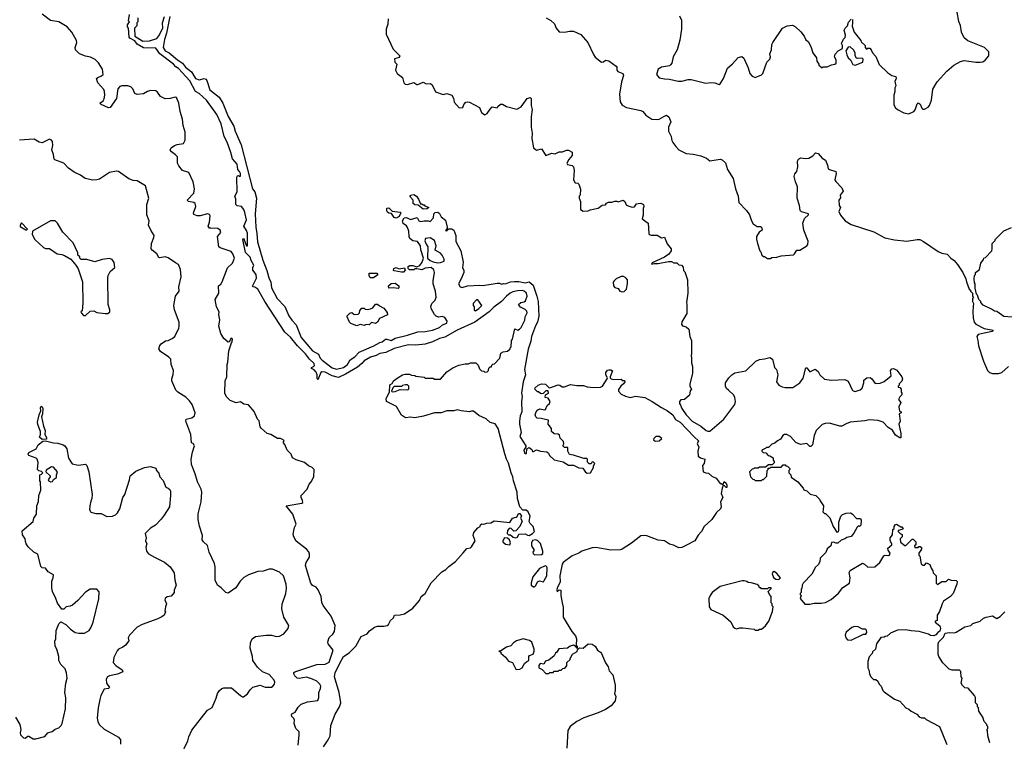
# Model space of a CAD drawing. Extents: x 2087054 to 2277909, y 548907 to 753496.
# Tile 401 of 444: x 2225156 to 2234699, y 687042 to 694036. Entities that reach past the tile are written whole.
import ezdxf

# ---------------------------------------------------------------- set-up
doc = ezdxf.new("R2010")
doc.units = 0

msp = doc.modelspace()

# ---------------------------------------------------------------- linework, layer by layer
at = {"layer": '0CON20XD'}
for points in [[(2226698.1, 693228.1), (2226675, 693281.2), (2226664.1, 693285.9), (2226615, 693271.2), (2226565, 693267.5), (2226520.7, 693290.7), (2226493, 693333), (2226475, 693345.7), (2226425, 693348.1), (2226395, 693340), (2226355, 693318.1), (2226295, 693309.2), (2226270.6, 693320.6), (2226251.9, 693365), (2226234, 693385), (2226205, 693394.4), (2226145, 693395.5), (2226125, 693386.7), (2226107.9, 693365), (2226095, 693272.5), (2226033.3, 693185), (2226015, 693180), (2225944.4, 693214.4), (2225932.5, 693225), (2225965, 693249.2), (2225975, 693270), (2225981.1, 693305), (2225979.1, 693339.1), (2225970, 693360), (2225914.2, 693425), (2225901.2, 693465), (2225913.1, 693476.9), (2225949.7, 693490.3), (2225963.8, 693505), (2225959.2, 693555), (2225918.9, 693618.9), (2225888.9, 693648.9), (2225842.2, 693672.2), (2225793.4, 693683.4), (2225736, 693706), (2225696.9, 693745), (2225694.4, 693765.6), (2225710, 693815), (2225706.2, 693835), (2225660.6, 693915), (2225617.4, 693967.4), (2225535, 694014.4), (2225455, 694028.8), (2225375, 694088)], [(2229455, 688867.5), (2229491.1, 688908.9), (2229525, 688918), (2229535, 688926.7), (2229570, 688985), (2229552.5, 689035), (2229556.7, 689065), (2229595, 689110), (2229620, 689125), (2229621.7, 689138.3), (2229635, 689150), (2229655, 689147.5), (2229685, 689157.5), (2229721.7, 689158.3), (2229755, 689177.5), (2229905, 689162.5), (2229932.5, 689205), (2229967, 689213), (2229978.3, 689221.7), (2229991.7, 689248.3), (2230005, 689250), (2230020, 689225), (2230010, 689205), (2230027.5, 689175), (2230002.5, 689125), (2229965, 689082.5), (2229945, 689080), (2229920, 689105), (2229903, 689107), (2229882.5, 689085), (2229880, 689055), (2229893, 689043), (2229911.7, 689041.7), (2229940, 689020), (2229965, 689013.3), (2229979.3, 689020.7), (2229995, 689050), (2230055, 689052.5), (2230078.3, 689038.3), (2230095, 689037.5), (2230127.5, 689055), (2230146.1, 689073.9), (2230132.5, 689125), (2230103.6, 689153.6), (2230093.6, 689173.6), (2230104.2, 689225), (2230085, 689266), (2230065, 689282), (2230033, 689283), (2230003, 689313), (2229981.2, 689395), (2229976.2, 689455), (2229941.4, 689565), (2229936.3, 689606.3), (2229918.9, 689645), (2229895, 689738.8), (2229875.6, 689775), (2229858.3, 689828.3), (2229794.7, 690075), (2229765, 690119.2), (2229715, 690132), (2229677.5, 690167.5), (2229605, 690198.8), (2229555, 690240), (2229535, 690242.5), (2229515, 690233.8), (2229433.6, 690243.6), (2229395, 690255.8), (2229365, 690243.3), (2229295.5, 690244.5), (2229240, 690225), (2229175, 690226.2), (2229068.3, 690191.7), (2228985, 690177.5), (2228945, 690182), (2228895, 690178), (2228855, 690201.2), (2228806.4, 690286.4), (2228712.5, 690335), (2228706.7, 690365), (2228713.3, 690376.7), (2228740, 690425), (2228743.6, 690496.4), (2228765, 690510), (2228780, 690535), (2228825, 690567.5), (2228865, 690592.5), (2228890.7, 690599.3), (2228935, 690600), (2228955, 690590), (2228987, 690587), (2228995, 690580), (2229075, 690570), (2229085, 690560), (2229165, 690560), (2229175, 690550), (2229235, 690550), (2229297, 690623), (2229355, 690662.5), (2229413, 690687), (2229475, 690700), (2229505, 690700), (2229525, 690710), (2229578.3, 690708.3), (2229598.3, 690688.3), (2229611.7, 690651.7), (2229631.7, 690631.7), (2229655, 690630), (2229665, 690620), (2229688.3, 690621.7), (2229700, 690635), (2229701.7, 690658.3), (2229715, 690670), (2229728.3, 690671.7), (2229731.7, 690688.3), (2229741.7, 690698.3), (2229758.3, 690701.7), (2229810, 690755), (2229820, 690805), (2229843, 690817), (2229885, 690822.5), (2229910, 690845), (2229910, 690855), (2229920, 690865), (2229922.5, 690925), (2229931.7, 690938.3), (2229955, 691040), (2229985, 691027.5), (2230000, 691035), (2230015, 691052.5), (2230052.5, 691125), (2230055.8, 691155), (2230072.9, 691195), (2230071.7, 691211.7), (2230055, 691227.5), (2230009.5, 691249.5), (2229992, 691275), (2230014.2, 691295), (2230045, 691300.3), (2230059.8, 691310.2), (2230074.4, 691355), (2230066.7, 691385), (2230045.9, 691405.9), (2230025, 691409.5), (2229982.3, 691407.7), (2229935, 691397.2), (2229910.7, 691385), (2229872.7, 691357.3), (2229825.1, 691304.9), (2229751.7, 691248.3), (2229706.2, 691203.8), (2229565.8, 691104.2), (2229395, 691027.3), (2229275, 690958.4), (2229225, 690946.1), (2229157.2, 690912.8), (2229085, 690890.9), (2228995, 690881.6), (2228925, 690884), (2228785, 690847.9), (2228705, 690808.8), (2228645, 690800.2), (2228610.3, 690779.8), (2228555, 690765.8), (2228495, 690730.7), (2228470.7, 690705), (2228431, 690669), (2228315, 690600), (2228245, 690568.6), (2228185, 690585.2), (2228115, 690618.8), (2228085, 690622.3), (2228075.3, 690614.7), (2228045, 690546.7), (2228038.3, 690558.3), (2228039.5, 690595), (2228028.6, 690618.6), (2228011.3, 690641.3), (2227983.8, 690655), (2227983.3, 690665), (2228005, 690674.3), (2228013.6, 690685), (2228009.5, 690705), (2227963.5, 690745), (2227927, 690797), (2227848.9, 690875), (2227779.6, 690959.6), (2227727, 691007), (2227530.7, 691305), (2227465, 691423.2), (2227435, 691441.8), (2227417.5, 691445), (2227413.3, 691453.3), (2227450.5, 691529.5), (2227449.1, 691565), (2227415, 691608.8), (2227414.7, 691635.3), (2227424.3, 691655), (2227400.2, 691700.2), (2227390.8, 691735), (2227345, 691779.2), (2227317.5, 691905), (2227325, 691917.5), (2227354.1, 691844.1), (2227365.4, 691845.4), (2227363.5, 691966.5), (2227355, 691992.9), (2227328, 692035), (2227353.8, 692095), (2227338.1, 692168.1), (2227327, 692197), (2227306.2, 692225), (2227265, 692232.9), (2227250, 692245), (2227250.4, 692295), (2227242.5, 692325), (2227262.8, 692367.2), (2227261.4, 692508.6), (2227267.7, 692522.3), (2227275, 692524), (2227285, 692516.2), (2227295, 692520), (2227296.1, 692545), (2227287.9, 692565), (2227268.6, 692585), (2227263.2, 692635), (2227217.7, 692687.7), (2227200.8, 692749.2), (2227167.4, 692847.4), (2227138.9, 692905), (2227108.3, 693025), (2227065.6, 693115.6), (2226965, 693255.3), (2226895, 693320), (2226860.6, 693340.6), (2226805, 693441.8), (2226766.3, 693486.3), (2226695, 693562.9), (2226668.4, 693578.4), (2226645, 693605.4), (2226514, 693704), (2226475, 693760.8), (2226355, 693762.5), (2226295, 693800), (2226271.2, 693831.2), (2226223.3, 693855), (2226217.5, 693865), (2226210, 693955), (2226200, 693965), (2226200, 693985), (2226220, 694015), (2226210, 694025), (2226220, 694085)], [(2233227, 694037), (2233226.2, 694005), (2233223.6, 693973.6), (2233244.1, 693914.1), (2233310, 693835), (2233311.7, 693821.7), (2233350, 693785), (2233350, 693765), (2233365, 693750), (2233375, 693760), (2233395, 693760), (2233410, 693745), (2233420, 693715), (2233455, 693680), (2233485, 693602.5), (2233571.7, 693521.7), (2233610, 693495), (2233647.5, 693485), (2233652.5, 693465), (2233637.5, 693435), (2233647.5, 693395), (2233637.5, 693375), (2233637.5, 693335), (2233627.5, 693305), (2233627.5, 693215), (2233642.5, 693185), (2233663.6, 693163.6), (2233725, 693132.5), (2233775, 693123.8), (2233821.2, 693145), (2233835, 693163.3), (2233855, 693220), (2233865, 693230), (2233885, 693217.5), (2233898.8, 693178.8), (2233908.3, 693168.3), (2233925, 693170), (2233961.2, 693188.8), (2233974, 693205), (2233994.2, 693255), (2234007.7, 693362.3), (2234047.7, 693432.3), (2234141.7, 693538.3), (2234210, 693595), (2234275, 693628.8), (2234310.5, 693639.5), (2234423.6, 693623.6), (2234465, 693622.5), (2234491.7, 693628.3), (2234515, 693642.5), (2234550, 693685), (2234550, 693725), (2234507.5, 693765), (2234345, 693830), (2234309.3, 693859.3), (2234283.6, 693913.6), (2234275, 693980), (2234257, 694017), (2234243, 694107)], [(2226300, 694055), (2226300, 694015), (2226290, 694005), (2226290, 693975), (2226270, 693955), (2226272.5, 693875), (2226348.3, 693828.3), (2226415, 693831.8), (2226485, 693854.2), (2226505, 693880), (2226542.7, 693955), (2226539.2, 694005), (2226560, 694065)], [(2226611.8, 694065), (2226579.5, 693905), (2226559.1, 693845), (2226547.8, 693765), (2226564.8, 693734.8), (2226605, 693713.1), (2226685, 693645.4), (2226734.3, 693614.3), (2226764.3, 693574.3), (2226820.2, 693530.2), (2226861.1, 693465), (2226895, 693452.3), (2226945, 693464.2), (2226960.5, 693460.5), (2226970.6, 693445), (2226999.6, 693355), (2227087.9, 693285), (2227124.2, 693225), (2227175, 693096.5), (2227231.6, 693005), (2227245.4, 692955), (2227302, 692822), (2227413.5, 692395), (2227436.1, 692366.1), (2227450.6, 692305), (2227437, 692155), (2227443.7, 692023.7), (2227455.5, 691964.5)], [(2228726.7, 694045), (2228723, 693993), (2228706.7, 693945), (2228707.5, 693895), (2228775, 693750), (2228840, 693685), (2228835, 693670), (2228790, 693655), (2228792.5, 693625), (2228810, 693605), (2228797.5, 693545), (2228813.6, 693513.6), (2228867.5, 693475), (2228880, 693425), (2228891.7, 693411.7), (2228915, 693406.7), (2228975, 693426.7), (2229005, 693407.5), (2229015, 693407.5), (2229065, 693430), (2229095, 693412.5), (2229137, 693417), (2229152.5, 693405), (2229186.7, 693336.7), (2229260.7, 693310.7), (2229295, 693320), (2229345, 693302.5), (2229361.2, 693275), (2229366.7, 693235), (2229415, 693180), (2229450, 693185), (2229460, 693215), (2229480, 693235), (2229495, 693240), (2229517, 693237), (2229613, 693183), (2229632.5, 693135), (2229665, 693113.3), (2229686.7, 693125), (2229715, 693170), (2229735, 693190), (2229785, 693180), (2229790, 693195), (2229815, 693217.5), (2229835, 693217.5), (2229875, 693193.3), (2229975, 693167.5), (2230015, 693192.5), (2230075, 693271.2), (2230105, 693280), (2230113, 693273), (2230112.9, 693202.9), (2230123.3, 693165), (2230113.3, 693095), (2230113.8, 692995), (2230123.3, 692935), (2230118.8, 692885), (2230135, 692792.5), (2230165, 692770), (2230215, 692782.5), (2230255, 692720), (2230315, 692742.5), (2230345, 692736.7), (2230385, 692753.3), (2230416.4, 692753.6), (2230455, 692771.2), (2230475, 692770), (2230511.7, 692751.7), (2230511.7, 692718.3), (2230479.3, 692680.7), (2230460, 692645), (2230465, 692632.5), (2230511.7, 692621.7), (2230525, 692610), (2230530, 692575), (2230523, 692483), (2230540, 692455), (2230565, 692450), (2230575, 692440), (2230591.7, 692391.7), (2230587.5, 692335), (2230580, 692325), (2230580, 692305), (2230592.5, 692275), (2230590, 692195), (2230618.3, 692178.3), (2230665, 692182.5), (2230685, 692192.5), (2230761.7, 692208.3), (2230803, 692237), (2230835, 692240), (2230843.6, 692256.4), (2230863.6, 692266.4), (2230895, 692267.5), (2230925, 692277.5), (2230945, 692277.5), (2230955, 692270), (2231005, 692286.7), (2231022.5, 692275), (2231035, 692242.5), (2231058.3, 692228.3), (2231095, 692218.8), (2231115, 692223.3), (2231135, 692250), (2231150, 692255), (2231175.9, 692255.9), (2231202.5, 692245), (2231206.4, 692226.4), (2231197.5, 692205), (2231198, 692142), (2231187.5, 692105), (2231247.5, 692065), (2231252.5, 691965), (2231257.5, 691955), (2231275, 691948), (2231335, 691947.5), (2231375, 691922.5), (2231405, 691927.5), (2231431.7, 691861.7), (2231470, 691815), (2231470, 691795), (2231448.3, 691761.7), (2231407, 691733), (2231285, 691677.5), (2231280, 691665), (2231306.7, 691673.3), (2231345, 691672), (2231445, 691693.3), (2231475, 691692.5), (2231495, 691680), (2231525, 691680), (2231545, 691660), (2231570, 691655), (2231587, 691637), (2231590, 691605), (2231601.7, 691591.7), (2231627.5, 691515), (2231632.5, 691385), (2231617.5, 691295), (2231622.5, 691275), (2231621.7, 691188.3), (2231574.3, 691105.7), (2231568.8, 691085), (2231579.3, 691069.3), (2231615, 691060), (2231640, 691035), (2231650, 690965), (2231666.4, 690926.4), (2231667.5, 690805), (2231662.5, 690775), (2231667.5, 690765), (2231668.3, 690708.3), (2231677.5, 690675), (2231677.5, 690605), (2231650, 690505), (2231650, 690485), (2231667.5, 690455), (2231653, 690437), (2231647.5, 690395), (2231600, 690355), (2231565, 690350), (2231550, 690335), (2231550, 690315), (2231561.7, 690298.3), (2231575, 690266.7), (2231616.2, 690205), (2231673.6, 690145), (2231756.7, 690096.7), (2231808, 690055), (2231825, 690047.1), (2231845, 690047.5), (2231980, 690165), (2232086.7, 690305), (2232093.3, 690335), (2232087.5, 690375), (2232076.4, 690396.4), (2232026.4, 690446.4), (2232005, 690460), (2231997.5, 690485), (2231997.5, 690515), (2232027.5, 690565), (2232057.5, 690595), (2232086.4, 690613.6), (2232195, 690632.5), (2232290, 690725), (2232325, 690742.5), (2232375, 690747.5), (2232425, 690762.5), (2232452.5, 690745), (2232472, 690665), (2232492.5, 690645), (2232502.5, 690595), (2232492.5, 690525), (2232515, 690492.5), (2232545, 690476.7), (2232575, 690470), (2232649.3, 690470.7), (2232717.5, 690515), (2232750.3, 690559.7), (2232775, 690660), (2232785, 690662.5), (2232815, 690622.5), (2232867, 690647), (2232896.4, 690626.4), (2232912.5, 690595), (2232955, 690550), (2233025, 690542.5), (2233155, 690547.5), (2233185, 690532.5), (2233225, 690447.5), (2233235, 690437.5), (2233255, 690432.5), (2233301.7, 690448.3), (2233322.5, 690465), (2233337.5, 690515), (2233338.3, 690541.7), (2233366.4, 690563.6), (2233398.3, 690568.3), (2233416.7, 690555), (2233448.3, 690508.3), (2233495, 690512.5), (2233535, 690527.5), (2233603.3, 690585), (2233596.2, 690635), (2233609.5, 690650.5), (2233625, 690653.8), (2233658.3, 690638.3), (2233706.7, 690575), (2233712.5, 690555), (2233707, 690533), (2233680, 690505), (2233680, 690495), (2233670, 690485), (2233670, 690475), (2233685, 690470), (2233700, 690455), (2233700, 690425), (2233707.5, 690415), (2233705, 690400), (2233685, 690380), (2233672.5, 690355), (2233696.7, 690326.7), (2233677.5, 690285), (2233683, 690243), (2233700, 690235), (2233700, 690225), (2233680, 690215), (2233690, 690145), (2233677.5, 690115), (2233697.5, 690025), (2233696.7, 689983.3), (2233685, 689982.5), (2233645, 690008.8), (2233615, 690057.5), (2233574.2, 690084.2), (2233523.6, 690133.6), (2233475, 690151.2), (2233393.8, 690156.2), (2233348.3, 690148.3)], [(2230258.8, 694055), (2230305, 694026.2), (2230340, 693995), (2230356.7, 693955), (2230385, 693917.5), (2230435, 693914), (2230484.3, 693925.7), (2230525, 693925.6), (2230595, 693893.5), (2230662.9, 693815), (2230717.3, 693697.3), (2230735, 693673.3), (2230795, 693623.8), (2230815, 693626.7), (2230835, 693643.8), (2230865, 693638), (2230936.7, 693585), (2230943.3, 693575), (2230943.3, 693545), (2230952.5, 693535), (2231003, 693513), (2231007.5, 693495), (2230987.3, 693432.7), (2230968.1, 693315), (2230975, 693240), (2230995, 693206.7), (2231037.5, 693185), (2231176, 693156), (2231194.7, 693144.7), (2231225, 693110), (2231283, 693073), (2231335, 693068), (2231355, 693072), (2231398.3, 693098.3), (2231425, 693108.8), (2231448.8, 693095), (2231466.2, 693045), (2231443.3, 692995), (2231443.8, 692955), (2231468.8, 692905), (2231476.2, 692865), (2231486.2, 692845), (2231513.8, 692805), (2231544.4, 692774.4), (2231615, 692738.8), (2231685, 692733.3), (2231757.1, 692717.1), (2231813.2, 692693.2), (2231845, 692668), (2231944.3, 692684.3), (2231965.8, 692675.8), (2231998.3, 692648.3), (2232016.7, 692585), (2232071.2, 692495), (2232094, 692395), (2232118.8, 692325), (2232126.7, 692265), (2232200, 692185), (2232228.8, 692145), (2232248.8, 692085), (2232265, 692056.7), (2232305, 692031.2), (2232335, 692032), (2232346.2, 692025), (2232353.3, 691995), (2232324.3, 691975.7), (2232298.8, 691935), (2232297, 691907), (2232307.5, 691865), (2232330, 691795), (2232340, 691785), (2232350, 691755), (2232365, 691740), (2232375, 691740), (2232405, 691720), (2232431.7, 691721.7), (2232445, 691730), (2232495, 691732.5), (2232535, 691747.5), (2232655, 691757.5), (2232666.7, 691765), (2232689.3, 691800.7), (2232718.3, 691801.7), (2232785, 691842.5), (2232793.6, 691856.4), (2232798.3, 691888.3), (2232756.7, 691995), (2232746.7, 692065), (2232761.9, 692108.1), (2232800, 692145), (2232802.5, 692155), (2232733.1, 692173.1), (2232719.2, 692185), (2232715.6, 692235.6), (2232692, 692305), (2232693.8, 692415), (2232673.8, 692465), (2232663.6, 692516.4), (2232669.3, 692540.7), (2232686.7, 692565), (2232699.3, 692610.7), (2232693.3, 692665), (2232705, 692683.3), (2232725, 692696.7), (2232775, 692688.8), (2232803.6, 692693.6), (2232842.3, 692717.7), (2232870, 692745), (2232895, 692737.5), (2232933.6, 692693.6), (2232967.5, 692675), (2232986.7, 692625), (2232991.7, 692591.7), (2233005, 692582.5), (2233067.5, 692565), (2233070, 692545), (2233057.5, 692485), (2233065, 692467.5), (2233125, 692407.5), (2233136.7, 692375), (2233107.5, 692335), (2233111.7, 692308.3), (2233093.8, 692285), (2233100, 692235), (2233110, 692215), (2233096.1, 692176.1), (2233111.2, 692141.2), (2233157.3, 692087.3), (2233215, 692051.2), (2233435, 691980), (2233541.7, 691921.7), (2233635, 691902.5), (2233755, 691888.8), (2233855, 691906.2), (2233880, 691905), (2233917.3, 691887.3), (2234059.3, 691789.3), (2234093.6, 691773.6), (2234145, 691762.5), (2234180, 691725), (2234213, 691703), (2234245, 691662.5), (2234297.5, 691585), (2234327.5, 691525), (2234332.5, 691495), (2234360, 691425), (2234370, 691415), (2234370, 691405), (2234390, 691385), (2234390, 691355), (2234400, 691345), (2234390, 691335), (2234390, 691305), (2234400, 691285), (2234397.5, 691255), (2234392.5, 691205), (2234397.5, 691145), (2234408, 691105), (2234422, 691085), (2234505, 691041.8), (2234590, 691025), (2234580, 691015), (2234445, 690986), (2234431.2, 690965), (2234443.3, 690925), (2234448.8, 690875), (2234496.2, 690725), (2234536.4, 690636.4), (2234556.4, 690616.4), (2234585, 690606.7), (2234643.6, 690606.4), (2234673.9, 690616.1), (2234740, 690675)], [(2231551.7, 694071.7), (2231570.7, 694030.7), (2231571.4, 693945), (2231552.7, 693837.3), (2231528.6, 693745), (2231488, 693675), (2231475.8, 693614.2), (2231465, 693597.5), (2231455, 693590), (2231375, 693576.2), (2231345, 693556.2), (2231326.7, 693505), (2231353, 693473), (2231405, 693460.8), (2231455, 693459.2), (2231538.3, 693438.3), (2231575, 693438.8), (2231633.9, 693456.1), (2231665, 693456), (2231805, 693422), (2231855, 693426.7), (2231895, 693422.5), (2231935, 693407.5), (2231946.1, 693413.9), (2231978, 693465), (2232015, 693566.7), (2232065, 693606.7), (2232120.5, 693669.5), (2232155, 693680), (2232173.6, 693663.6), (2232217.7, 693567.7), (2232234.1, 693514.1), (2232255, 693487.5), (2232285, 693476.7), (2232345, 693500), (2232357.5, 693515), (2232396.4, 693623.6), (2232426.4, 693653.6), (2232432.5, 693675), (2232426.7, 693705), (2232441.2, 693745), (2232446.2, 693795), (2232456.2, 693815), (2232550, 693955), (2232595, 693976.7), (2232645, 693981.2), (2232675.8, 693965.8), (2232728.3, 693918.3), (2232760, 693875), (2232775, 693840), (2232797.5, 693825), (2232822.5, 693775), (2232843.3, 693713.3), (2232877.5, 693665), (2232882.5, 693635), (2232900, 693605), (2232900, 693595), (2232935, 693570), (2232942.5, 693577.5), (2232981.7, 693578.3), (2233023, 693597), (2233057, 693603), (2233070, 693615), (2233070, 693645), (2233052.5, 693675), (2233058.3, 693701.7), (2233090, 693735), (2233130, 693755), (2233130, 693785), (2233120, 693805), (2233141.7, 693848.3), (2233156.7, 693863.3), (2233160, 693885), (2233147.5, 693935), (2233157.5, 693955), (2233180, 693975), (2233189.3, 694010.7), (2233215, 694040)], [(2233255, 693593.3), (2233327.5, 693625), (2233331.7, 693651.7), (2233321.7, 693661.7), (2233275, 693658.8), (2233265, 693663.3), (2233253.3, 693685), (2233252.5, 693715), (2233237.5, 693745), (2233205, 693772.5), (2233185, 693770), (2233162.5, 693735), (2233173.6, 693693.6), (2233187, 693667), (2233207, 693647), (2233230.7, 693600.7), (2233255, 693593.3)], [(2227854.2, 687005), (2227866.2, 687105), (2227863.6, 687133.6), (2227833.3, 687165), (2227817.5, 687215), (2227820, 687245), (2227813.6, 687263.6), (2227795, 687282.5), (2227791.7, 687298.3), (2227795, 687306.7), (2227827, 687323), (2227855, 687372), (2227885, 687400.8), (2227944.4, 687425.6), (2228045, 687437.5), (2228055.8, 687465), (2228053.9, 687513.9), (2228072.5, 687555), (2228074.3, 687575), (2228065, 687594), (2228034.7, 687624.7), (2227994.2, 687645), (2227935, 687664.7), (2227865, 687651.3), (2227845.2, 687655.2), (2227822, 687675), (2227812, 687695), (2227812.7, 687707.3), (2227823.7, 687716.4), (2228035, 687786.2), (2228115, 687790.5), (2228155, 687808.6), (2228194.2, 687925), (2228145.8, 687985), (2228143.3, 688005), (2228155, 688048.8), (2228189.7, 688080.3), (2228206.7, 688105), (2228213.8, 688165), (2228176.2, 688255), (2228097, 688357), (2228085.7, 688385.7), (2228077.5, 688445), (2228048.3, 688508.3), (2228028, 688535), (2227993.4, 688553.4), (2227977.8, 688575), (2227926.5, 688745), (2227931.5, 688775), (2227964.4, 688825), (2227965.7, 688855), (2227957, 688877), (2227934.3, 688904.3), (2227835, 688980), (2227812.3, 689022.3), (2227806.2, 689045), (2227812, 689085), (2227818.8, 689115), (2227836.4, 689146.4), (2227803.6, 689243.6), (2227740, 689325), (2227891.7, 689348.3), (2227900, 689355), (2227897.5, 689375), (2227882.5, 689405), (2227882.5, 689425), (2227942.5, 689485), (2227962.5, 689535), (2227982.5, 689555), (2228007.5, 689605), (2228010, 689675), (2227990, 689695), (2227955, 689710), (2227915, 689743.3), (2227835, 689770), (2227800.7, 689790.7), (2227787.5, 689825), (2227747.5, 689865), (2227727, 689917), (2227713, 689933), (2227713, 689947), (2227720, 689955), (2227710, 689965), (2227685, 689976.7), (2227655, 689976.7), (2227590, 690015), (2227553.9, 690023.9), (2227496.1, 690076.1), (2227485, 690090), (2227477, 690147), (2227460, 690165), (2227428.3, 690238.3), (2227375, 690302.5), (2227328.3, 690308.3), (2227295, 690332.5), (2227255, 690322.5), (2227195, 690343.3), (2227159.4, 690379.4), (2227144, 690415), (2227147.5, 690535), (2227162.5, 690575), (2227166.7, 690695), (2227173.3, 690715), (2227182, 690825), (2227207.5, 690905), (2227216.7, 690915), (2227217, 690943), (2227205, 690947.5), (2227186.7, 690913.3), (2227175, 690911.2), (2227135, 690944.7), (2227103.8, 690995), (2227085.6, 691065), (2227096.1, 691126.1), (2227086.7, 691175), (2227090, 691205), (2227063.6, 691253.6), (2227050, 691325), (2227086, 691385), (2227083.3, 691455), (2227105, 691472.5), (2227116.7, 691495), (2227169.3, 691630.7), (2227220, 691675), (2227238.8, 691725), (2227222.5, 691765), (2227205, 691787.5), (2227097.5, 691825), (2227085.7, 691835.7), (2227073.3, 691935), (2227105.8, 691974.2), (2227099.2, 691995), (2227075, 692012.2), (2227010, 692015), (2226995, 692016), (2226984.2, 692035), (2226995.5, 692074.5), (2227000.8, 692135), (2226995, 692147.5), (2226975, 692152.9), (2226905, 692133.3), (2226875, 692135.6), (2226845, 692146.7), (2226841.5, 692165), (2226863.5, 692225), (2226855.6, 692255), (2226843.3, 692265), (2226792.5, 692275), (2226780, 692285), (2226843.1, 692355), (2226849.4, 692395), (2226837.8, 692465), (2226795.4, 692555.4), (2226734.6, 692574.6), (2226698.3, 692618.3), (2226686.9, 692645), (2226685, 692706.2), (2226667.4, 692727.4), (2226626, 692755), (2226615.8, 692775), (2226624, 692795), (2226655, 692815.7), (2226683.4, 692826.6), (2226743.3, 692835), (2226760.9, 692869.1), (2226759.6, 692945), (2226741.7, 693011.7), (2226735, 693071.2), (2226712.1, 693145), (2226698.1, 693228.1)], [(2226596, 691726), (2226565, 691738.8), (2226515, 691726.7), (2226505, 691730), (2226483.8, 691765), (2226440.3, 691800.3), (2226431.4, 691815), (2226431.9, 691865), (2226455.8, 691925), (2226458, 691945), (2226425.7, 691995), (2226405.8, 692045), (2226410, 692085), (2226388, 692145), (2226387.5, 692245), (2226406, 692305), (2226374, 692425), (2226295, 692472.9), (2226255, 692476.9), (2226215, 692491.9), (2226115, 692563.3), (2226095, 692568.8), (2226027.5, 692555), (2225928.7, 692491.3), (2225905, 692482.5), (2225865, 692481.4), (2225790, 692495), (2225745, 692527.5), (2225685, 692556.7), (2225627.5, 692595), (2225583.6, 692643.6), (2225496.1, 692676.1), (2225490, 692685), (2225485, 692730), (2225466.2, 692775), (2225476.2, 692815), (2225472.5, 692855), (2225465, 692867.5), (2225445, 692877.5), (2225375, 692843.3), (2225345, 692847.5), (2225295, 692877.5), (2225155, 692866.7)], [(2229065, 692200), (2229018.3, 692238.3), (2228985, 692240), (2228970, 692255), (2228970, 692285), (2228942.5, 692315), (2228940, 692325), (2228946.7, 692335), (2228975, 692340), (2229001.2, 692325), (2229022.5, 692295), (2229041.7, 692251.7), (2229055, 692250), (2229065, 692240), (2229075, 692240), (2229081.7, 692231.7), (2229120, 692215), (2229105, 692202.5), (2229065, 692200)], [(2228805, 692112.5), (2228785, 692120), (2228758.3, 692158.3), (2228735, 692160), (2228720.7, 692170.7), (2228713.9, 692183.9), (2228715, 692207.5), (2228735, 692212.5), (2228765, 692180), (2228845, 692170), (2228850, 692165), (2228833, 692127), (2228805, 692112.5)], [(2225795, 691170), (2225838.3, 691211.7), (2225875, 691212.5), (2225905, 691197.5), (2225985, 691187.5), (2226011.7, 691188.3), (2226030, 691205), (2226030, 691225), (2226012.5, 691275), (2226008.8, 691535), (2226012.7, 691557.3), (2226034.2, 691595.8), (2226077.5, 691635), (2226073, 691683), (2226053, 691713), (2226025, 691722.5), (2225955, 691712.5), (2225885, 691687.5), (2225805, 691710), (2225751.7, 691711.7), (2225740, 691725), (2225738.3, 691738.3), (2225720, 691755), (2225720, 691775), (2225673, 691873), (2225575, 691977.5), (2225523.6, 692063.6), (2225500, 692085), (2225455, 692086.2), (2225280, 691985), (2225277.5, 691955), (2225302.5, 691905), (2225385, 691827.5), (2225407, 691817), (2225445, 691816.7), (2225520, 691765), (2225565, 691760), (2225590.7, 691750.7), (2225650, 691715), (2225700, 691655), (2225721.7, 691621.7), (2225766.2, 691495), (2225767, 691287), (2225760, 691215), (2225750, 691205), (2225755, 691190), (2225775, 691170), (2225795, 691170)], [(2227455.5, 691964.5), (2227461.1, 691881.1), (2227512.5, 691705), (2227552.8, 691605), (2227575.3, 691525), (2227591.2, 691495), (2227595, 691436.2), (2227650.6, 691335), (2227725, 691255.7), (2227764.7, 691165), (2227793.4, 691123.4), (2227835, 691078.9), (2227884.2, 690955), (2227995, 690826), (2228051.1, 690795), (2228068.4, 690755), (2228086, 690735), (2228185, 690661.2), (2228225, 690647.6), (2228293.3, 690663.3), (2228333.9, 690695), (2228360, 690740), (2228405, 690766.5), (2228445.3, 690814.7), (2228589.2, 690875), (2228645, 690907.5), (2228670, 690915), (2228702.2, 690937.8), (2228715, 690940.5), (2228755, 690927.9), (2228795, 690950.5), (2228915, 690976.5), (2229015, 691010.5), (2229085, 691012.2), (2229156.7, 691025), (2229225, 691052.1), (2229255, 691077.1), (2229297.1, 691095), (2229297.5, 691115), (2229275, 691150), (2229255, 691158.8), (2229215, 691154), (2229192.7, 691162.7), (2229175, 691177.5), (2229143.3, 691235), (2229141.2, 691255), (2229150, 691285), (2229182.3, 691317.7), (2229194, 691345), (2229187.5, 691405), (2229162.5, 691475), (2229162, 691505), (2229176.2, 691585), (2229170.7, 691610.7), (2229143, 691633), (2229085, 691627.5), (2229055, 691612.5), (2229005, 691620), (2228985, 691620), (2228975, 691612.5), (2228935, 691612.5), (2228920, 691625), (2228920, 691645), (2228938.3, 691651.7), (2228965, 691652.5), (2229005, 691640), (2229035, 691652.5), (2229057.5, 691685), (2229070, 691725), (2229043.3, 691805), (2229040, 691845), (2229010, 691885), (2228965, 691893.3), (2228937.5, 691915), (2228930, 691935), (2228927.5, 691985), (2228915, 692020), (2228906.4, 692036.4), (2228871.7, 692061.7), (2228866.7, 692085), (2228883.6, 692116.4), (2228905, 692120), (2228945, 692097.5), (2229007, 692117), (2229025, 692087.5), (2229045, 692080), (2229075, 692087.5), (2229115, 692087.5), (2229135, 692080), (2229167.5, 692115), (2229170, 692155), (2229183.8, 692166.2), (2229209.3, 692169.3), (2229226.1, 692156.1), (2229242.5, 692125), (2229281.7, 692091.7), (2229300, 692025), (2229298.3, 692011.7), (2229281.7, 691991.7), (2229295, 691990), (2229315, 692010), (2229345, 692010), (2229363.3, 691995), (2229383.3, 691945), (2229383.8, 691885), (2229430, 691795), (2229455.6, 691685), (2229446.9, 691635), (2229462.2, 691605), (2229462.2, 691585), (2229435.7, 691524.3), (2229407.5, 691475), (2229425, 691447.5), (2229445, 691441.2), (2229495, 691456.7), (2229615, 691463.3), (2229645, 691460), (2229785, 691482.9), (2229805, 691482.5), (2229825, 691472.5), (2229845, 691478), (2229865.5, 691475.5), (2229913.9, 691496.1), (2229951, 691499), (2229995, 691498.8), (2230055, 691486.2), (2230095, 691496.2), (2230132, 691462), (2230169.5, 691355), (2230180, 691305), (2230188.8, 691161.2), (2230175.8, 691104.2), (2230155, 691070), (2230115.7, 690965), (2230109.4, 690920.6), (2230083, 690843), (2230049.7, 690645), (2230057.9, 690595), (2230034.7, 690525), (2230020, 690415), (2230026.2, 690385), (2230020, 690335), (2230023.8, 690235), (2230006.7, 690195), (2230000, 690145), (2230000, 690115), (2230016.7, 690035), (2230002.5, 689995), (2230060, 689905), (2230060, 689895), (2230042.5, 689865), (2230050, 689835), (2230055, 689830), (2230068.3, 689831.7), (2230070, 689875), (2230095, 689890), (2230118.3, 689868.3), (2230125, 689850), (2230135, 689850), (2230165, 689867.5), (2230203.6, 689853.6), (2230265, 689847.5), (2230282.5, 689835), (2230292, 689812), (2230335, 689770), (2230425, 689750), (2230475, 689717.5), (2230525, 689716.7), (2230575, 689692.5), (2230615, 689687.5), (2230640, 689650), (2230655, 689640.8), (2230686.8, 689643.2), (2230717.5, 689695), (2230718.3, 689711.7), (2230730, 689735), (2230718.3, 689748.3), (2230705, 689750), (2230695, 689730), (2230675, 689730), (2230658.3, 689748.3), (2230660, 689775), (2230651.7, 689781.7), (2230625, 689783.3), (2230525, 689816.2), (2230485, 689820), (2230470, 689855), (2230468.3, 689888.3), (2230435, 689890), (2230420, 689905), (2230430, 689925), (2230427, 689947), (2230395, 689980), (2230388.3, 690008.3), (2230375, 690020), (2230335, 690022.5), (2230310, 690045), (2230310, 690075), (2230277.5, 690115), (2230280, 690155), (2230211.7, 690171.7), (2230173, 690173), (2230160, 690185), (2230152.5, 690205), (2230162.5, 690235), (2230177, 690253), (2230197, 690263), (2230245, 690253.3), (2230253, 690257), (2230267.5, 690295), (2230290, 690315), (2230297.5, 690335), (2230278.3, 690368.3), (2230250, 690375), (2230251.7, 690398.3), (2230280, 690415), (2230278.3, 690438.3), (2230255, 690440), (2230228.3, 690411.7), (2230215, 690410), (2230203, 690413), (2230185, 690430), (2230175, 690430), (2230150, 690455), (2230151.7, 690468.3), (2230180, 690495), (2230215, 690507.5), (2230251.7, 690501.7), (2230285, 690470), (2230295, 690467.5), (2230375, 690496.7), (2230390, 690495), (2230415, 690477.5), (2230435, 690477.5), (2230495, 690501.2), (2230555, 690490), (2230619.5, 690489.5), (2230655, 690478), (2230715, 690470.8), (2230785, 690473.8), (2230805.8, 690484.2), (2230850, 690555), (2230852.5, 690565), (2230838, 690595), (2230836.2, 690615), (2230852.3, 690637.7), (2230865, 690643.3), (2230885, 690642.5), (2230901.7, 690631.7), (2230880, 690575), (2230880, 690565), (2230890, 690555), (2230915, 690547.5), (2230985, 690550), (2230995, 690540), (2231018.3, 690538.3), (2231020, 690525), (2231007.5, 690505), (2230982.5, 690485), (2230958.3, 690451.7), (2230960, 690435), (2230985, 690406.7), (2231026.1, 690386.1), (2231073.9, 690373.9), (2231125, 690386), (2231215, 690374), (2231285, 690336.5), (2231375, 690275.6), (2231434, 690245), (2231485, 690205.6), (2231511.1, 690161.1), (2231556.9, 690135), (2231692.2, 689992.2), (2231736.7, 689955), (2231722.5, 689925), (2231737.5, 689895), (2231727.5, 689855), (2231732.5, 689805), (2231755, 689790), (2231797.5, 689775), (2231790, 689735), (2231773.3, 689715), (2231780, 689655), (2231805, 689642.5), (2231831.7, 689641.7), (2231865, 689610), (2231905, 689592.5), (2231945, 689540), (2231955, 689540), (2231965, 689530), (2231978.3, 689541.7), (2231985, 689560), (2232002.5, 689545), (2232010, 689525), (2232008.3, 689501.7), (2232001.7, 689501.7), (2231988.3, 689518.3), (2231975, 689520), (2231963.9, 689496.1), (2231956.2, 689445), (2231970, 689405), (2231946.8, 689363.2), (2231955.6, 689315), (2231947.5, 689295), (2231910.5, 689259.5), (2231865, 689191.1), (2231791.5, 689125), (2231765.6, 689075), (2231731.7, 689038.3), (2231698.1, 688985), (2231625, 688945.7), (2231575, 688920), (2231545, 688915.6), (2231493.8, 688943.8), (2231455, 688952.1), (2231405, 688983.5), (2231345, 688992.5), (2231235, 689034.5), (2231212.8, 689037.2), (2231175, 689032.5), (2231085, 688960.8), (2230995, 688905.3), (2230975, 688898.6), (2230885, 688895.8), (2230739.4, 688920.6), (2230703.9, 688916.1), (2230605, 688886), (2230574.6, 688865.4), (2230511.7, 688838.3), (2230425, 688775.7), (2230413, 688757), (2230390.8, 688645), (2230393.3, 688586.7), (2230364.3, 688525), (2230361.2, 688505), (2230365, 688490), (2230385, 688510), (2230400, 688505), (2230400, 688455), (2230413.3, 688385), (2230423, 688343), (2230423.3, 688245), (2230506.4, 688106.4), (2230543.3, 688065), (2230552.5, 688035), (2230550, 687975), (2230560, 687965), (2230560, 687945), (2230555, 687940), (2230548.3, 687958.3), (2230525, 687972.5), (2230490, 687965), (2230466.4, 687943.6), (2230383, 687937), (2230363, 687907), (2230347.5, 687895), (2230335, 687870), (2230285, 687827.5), (2230251.7, 687818.3), (2230235, 687790), (2230200, 687795), (2230187.5, 687775), (2230187.5, 687755), (2230218.3, 687738.3), (2230255, 687700), (2230285, 687700), (2230295, 687710), (2230325, 687710), (2230335, 687720), (2230375, 687720), (2230385, 687730), (2230405, 687730), (2230421.7, 687748.3), (2230438.3, 687751.7), (2230458.3, 687771.7), (2230460, 687805), (2230490, 687835), (2230490, 687845), (2230512.5, 687885), (2230558.3, 687911.7), (2230561.7, 687928.3), (2230577, 687943), (2230585, 687947.5), (2230617, 687943), (2230665, 687987.5), (2230705, 687983.3), (2230735, 687963.3), (2230756.7, 687925), (2230786.7, 687905), (2230795, 687892.5), (2230832.3, 687802.3), (2230858.8, 687765), (2230870, 687725), (2230903.3, 687685), (2230926.7, 687585), (2230926.7, 687535), (2230920, 687505), (2230932.5, 687475), (2230927.5, 687435), (2230890, 687385), (2230835, 687348.8), (2230761.2, 687318.8), (2230625, 687269.2), (2230556.7, 687235), (2230491.2, 687185), (2230468, 687145), (2230458, 686975)], [(2225225, 692000), (2225230, 692005), (2225172.5, 692067.5), (2225160, 692045), (2225161.7, 692031.7), (2225215, 692000), (2225225, 692000)], [(2234775, 691153.3), (2234695, 691158.8), (2234627.5, 691207.5), (2234605, 691210), (2234575, 691231.2), (2234495, 691270), (2234470, 691295), (2234470, 691305), (2234453, 691323), (2234440, 691365), (2234430, 691375), (2234417.5, 691435), (2234417.5, 691475), (2234410, 691485), (2234407.5, 691525), (2234410, 691555), (2234420, 691565), (2234420, 691585), (2234460, 691615), (2234473, 691677), (2234498.3, 691711.7), (2234500, 691725), (2234518.3, 691731.7), (2234577.5, 691795), (2234582.5, 691815), (2234580, 691865), (2234610, 691895), (2234610, 691905), (2234695, 691990), (2234768.3, 692021.7)], [(2229205, 691677.5), (2229235, 691683.3), (2229270, 691695), (2229270, 691715), (2229250, 691755), (2229233, 691773), (2229183, 691803), (2229192.5, 691845), (2229177.5, 691895), (2229135, 691922.5), (2229090, 691915), (2229083, 691893), (2229095, 691860), (2229112.5, 691835), (2229110, 691725), (2229135, 691702.5), (2229165, 691687.5), (2229205, 691677.5)], [(2226719.1, 686905), (2226786.9, 687045), (2226795.7, 687085), (2226825, 687151.2), (2226975, 687343.3), (2227020.8, 687369.2), (2227060.9, 687459.1), (2227073.8, 687506.2), (2227092.9, 687535), (2227115, 687554.4), (2227135, 687560), (2227209.7, 687559.7), (2227295, 687486.7), (2227315, 687473.3), (2227325, 687473.3), (2227365, 687503.3), (2227388.3, 687541.7), (2227415, 687565.8), (2227485, 687584.4), (2227535, 687566.7), (2227595, 687566), (2227610, 687575), (2227624.2, 687595), (2227627.5, 687615), (2227622.7, 687632.7), (2227575, 687688), (2227510.8, 687715), (2227460.4, 687760.4), (2227415.7, 687825), (2227411.4, 687865), (2227389.2, 687945), (2227392, 687995), (2227410, 688035), (2227441.2, 688058.8), (2227545, 688072), (2227595, 688071.2), (2227645, 688057.5), (2227675, 688060), (2227715, 688082.5), (2227756.7, 688135), (2227763.3, 688165), (2227716.2, 688245), (2227696, 688325), (2227698.8, 688371.2), (2227734.2, 688475), (2227742, 688525), (2227739.2, 688565), (2227713.8, 688645), (2227675, 688681.2), (2227605, 688710), (2227575, 688708.8), (2227515, 688690), (2227465, 688688), (2227375, 688656.2), (2227329.7, 688630.3), (2227291.2, 688595), (2227249.3, 688530.7), (2227175, 688476.7), (2227155, 688483.8), (2227109.1, 688529.1), (2227072.5, 688555), (2227051.2, 688605), (2227051.7, 688731.7), (2227045.6, 688765.6), (2226990.8, 688875), (2226975, 688940), (2226938, 688975), (2226926, 688995), (2226927.5, 689035), (2226897.3, 689127.3), (2226885, 689190), (2226885.8, 689245), (2226913.6, 689363.6), (2226920, 689455), (2226914, 689485), (2226880, 689555), (2226858, 689635), (2226820, 689725), (2226819.2, 689775), (2226829.4, 689845), (2226848.6, 689905), (2226837.7, 689927.7), (2226822.5, 689935), (2226813.8, 690015), (2226766.7, 690145), (2226770, 690165), (2226825, 690176.7), (2226850, 690195), (2226856.1, 690226.1), (2226826.9, 690306.9), (2226802.1, 690342.1), (2226765.7, 690375.7), (2226687, 690427), (2226670.8, 690445), (2226630, 690535), (2226629.2, 690555), (2226644.2, 690595.8), (2226648, 690635), (2226624, 690695), (2226619.4, 690745), (2226600.8, 690765), (2226520.6, 690820.6), (2226504, 690845), (2226513.4, 690876.6), (2226525.7, 690894.3), (2226568.3, 690921.7), (2226595, 690926.7), (2226635, 690946.7), (2226658.8, 690965), (2226698.8, 691045), (2226702, 691065), (2226700, 691105), (2226655.6, 691225), (2226649.4, 691265), (2226666.5, 691355), (2226700, 691405), (2226696.7, 691445), (2226720.6, 691545), (2226713.3, 691615), (2226695, 691663.8), (2226665, 691677.5), (2226596, 691726)], [(2228855, 691587.5), (2228785, 691600), (2228780, 691605), (2228782.5, 691625), (2228805, 691632.5), (2228835, 691622.5), (2228885, 691630), (2228891.7, 691608.3), (2228875, 691590), (2228855, 691587.5)], [(2228585, 691532.5), (2228553.6, 691533.6), (2228542.5, 691555), (2228541.7, 691578.3), (2228618.3, 691578.3), (2228628.3, 691561.7), (2228585, 691532.5)], [(2230995, 691397.5), (2231015, 691402.5), (2231037, 691423), (2231047.5, 691475), (2231047.5, 691515), (2231030, 691535), (2231007, 691547), (2230985, 691546.7), (2230937.5, 691525), (2230917.5, 691505), (2230908.3, 691491.7), (2230910, 691455), (2230925, 691440), (2230955, 691430), (2230973.9, 691403.9), (2230995, 691397.5)], [(2228825, 691430), (2228775, 691437.5), (2228733, 691433), (2228730, 691455), (2228755, 691477.5), (2228795, 691482.5), (2228830, 691455), (2228831.7, 691438.3), (2228825, 691430)], [(2229575, 691213.6), (2229607.5, 691235), (2229635.8, 691265), (2229595, 691320), (2229585, 691320), (2229550, 691285), (2229552.5, 691265), (2229561.7, 691251.7), (2229562, 691225), (2229575, 691213.6)], [(2228425, 691070), (2228365, 691092.5), (2228352.5, 691105), (2228330, 691155), (2228330, 691165), (2228355, 691190), (2228375, 691197.5), (2228398.3, 691178.3), (2228435, 691182.5), (2228450, 691195), (2228451.7, 691218.3), (2228471.7, 691238.3), (2228495, 691240), (2228505, 691230), (2228525, 691227.5), (2228557, 691233), (2228578.3, 691241.7), (2228605, 691280), (2228625, 691280), (2228643, 691263), (2228685, 691240), (2228718.3, 691198.3), (2228720, 691175), (2228641.7, 691138.3), (2228625, 691102.5), (2228605, 691092.5), (2228565, 691100), (2228541.7, 691078.3), (2228515, 691082.5), (2228495, 691072.5), (2228455, 691080), (2228425, 691070)], [(2228765, 690430), (2228795, 690432.5), (2228845, 690452.5), (2228915, 690447.5), (2228927.5, 690455), (2228927.5, 690485), (2228915, 690497.5), (2228895, 690497.5), (2228865, 690490), (2228855, 690480), (2228785, 690480), (2228771.7, 690468.3), (2228760, 690435), (2228765, 690430)], [(2225375, 689966.7), (2225348.3, 689988.3), (2225356.7, 690015), (2225356.2, 690045), (2225331.2, 690111.2), (2225328.8, 690135), (2225344.2, 690205), (2225361.2, 690245), (2225356.7, 690275), (2225365, 690288.8), (2225375, 690282.5), (2225378.6, 690268.6), (2225375.6, 690215), (2225367.5, 690185), (2225386.4, 690096.4), (2225401.4, 690055), (2225400, 690015), (2225416.2, 689985), (2225415, 689970), (2225375, 689966.7)], [(2233348.3, 690148.3), (2233205, 690133.3), (2233165, 690120), (2233123, 690097), (2233105, 690096.7), (2233005, 690126.2), (2232963, 690123), (2232935, 690113.3), (2232874, 690055), (2232857.1, 690005), (2232841.2, 689915), (2232825, 689897.5), (2232815, 689897.5), (2232785, 689926.7), (2232725, 689917.5), (2232678.3, 689938.3), (2232626.1, 689996.1), (2232590, 690015), (2232570, 690015), (2232552.5, 690005), (2232529.3, 689970.7), (2232500, 689955), (2232475, 689930), (2232445, 689920), (2232415, 689890), (2232395, 689890), (2232388.3, 689881.7), (2232350, 689865), (2232350, 689855), (2232361.7, 689841.7), (2232388.3, 689838.3), (2232411.7, 689811.7), (2232425, 689810), (2232458.3, 689788.3), (2232460, 689765), (2232470, 689755), (2232468.3, 689741.7), (2232448.3, 689721.7), (2232415, 689720), (2232385, 689700), (2232325, 689700), (2232315, 689690), (2232275, 689690), (2232268.3, 689681.7), (2232255, 689680), (2232230, 689655), (2232240, 689605), (2232261.7, 689581.7), (2232275, 689580), (2232285, 689570), (2232345, 689570), (2232355, 689580), (2232365, 689580), (2232398.3, 689611.7), (2232400, 689665), (2232410, 689675), (2232411.7, 689688.3), (2232425, 689690), (2232435, 689700), (2232535, 689700), (2232555, 689720), (2232575, 689720), (2232581.7, 689711.7), (2232598.3, 689708.3), (2232620, 689685), (2232620, 689675), (2232610, 689665), (2232610, 689645), (2232630, 689625), (2232631.7, 689601.7), (2232696.4, 689556.4), (2232750, 689495), (2232755, 689480), (2232785, 689470), (2232818.3, 689438.3), (2232872.5, 689425), (2232909.3, 689389.3), (2232913, 689373), (2232947.5, 689325), (2232942.5, 689285), (2232940, 689265), (2232955, 689250), (2232965, 689250), (2233008.3, 689208.3), (2233040, 689125), (2233075, 689070), (2233088.3, 689071.7), (2233096.4, 689083.6), (2233096.7, 689165), (2233113.3, 689225), (2233130.3, 689239.7), (2233165, 689254.2), (2233207.3, 689257.3), (2233225.9, 689245.9), (2233265, 689200), (2233305, 689200), (2233312.5, 689185), (2233310, 689135), (2233297, 689123), (2233285, 689130), (2233271.7, 689118.3), (2233240.7, 689059.3), (2233213.6, 689026.4), (2233173.6, 689016.4), (2233155, 689002.5), (2233118.3, 688991.7), (2233085, 688962.5), (2233068.3, 688961.7), (2233045, 688972.5), (2233025, 688970), (2233017.5, 688935), (2232983.6, 688906.4), (2232969.3, 688870.7), (2232913.9, 688816.1), (2232910, 688785), (2232897.5, 688755), (2232869.3, 688730.7), (2232835, 688662.5), (2232750, 688575), (2232740, 688555), (2232737, 688523), (2232730, 688515), (2232730, 688485), (2232720, 688475), (2232720, 688465), (2232730, 688455), (2232720, 688425), (2232765, 688370), (2232815, 688370), (2232855, 688380), (2232925, 688380), (2232965, 688387.5), (2233020, 688415), (2233093, 688477), (2233135, 688532.5), (2233197.5, 688575), (2233206.2, 688625), (2233197, 688677), (2233205, 688697.5), (2233325, 688767.5), (2233345, 688760), (2233375, 688730), (2233445, 688732.5), (2233493.3, 688775), (2233530.4, 688839.6), (2233545, 688846.9), (2233575, 688842), (2233585, 688846.7), (2233591.2, 688865), (2233572.5, 688895), (2233568.8, 688915), (2233610, 688945), (2233610, 688955), (2233592.5, 688985), (2233592.5, 689015), (2233617, 689043), (2233620, 689095), (2233630, 689105), (2233632.5, 689125), (2233640.7, 689139.3), (2233655, 689146.7), (2233695, 689120), (2233705, 689120), (2233718.3, 689101.7), (2233707, 689093), (2233670, 689085), (2233670, 689075), (2233690, 689055), (2233710, 689045), (2233710, 689025), (2233690, 689005), (2233693, 688973), (2233735, 688940), (2233745, 688940), (2233805, 689000), (2233815, 689000), (2233840, 688975), (2233840, 688945), (2233830, 688935), (2233831.7, 688921.7), (2233865, 688920), (2233871.7, 688928.3), (2233885, 688930), (2233895, 688920), (2233897.5, 688905), (2233870, 688865), (2233870, 688845), (2233880, 688835), (2233893, 688763), (2233905, 688750), (2233925, 688750), (2233945, 688770), (2233977.5, 688755), (2233989.3, 688719.3), (2234007.5, 688695), (2234010, 688675), (2234040, 688645), (2234040, 688575), (2234051.7, 688561.7), (2234095, 688590), (2234135, 688590), (2234158.3, 688611.7), (2234185, 688602.5), (2234231.7, 688601.7), (2234241.7, 688591.7), (2234240, 688565), (2234203.8, 688475), (2234178.8, 688445), (2234111.2, 688398.8), (2234096.2, 688375), (2234069.5, 688300.5), (2234047.5, 688265), (2234047, 688213), (2234030, 688205), (2234030, 688195), (2234075, 688160), (2234080, 688135), (2234075, 688110), (2234053.6, 688096.4), (2234036.4, 688073.6), (2234015, 688062.5), (2233985, 688067.5), (2233965, 688080), (2233875, 688107.5), (2233795, 688112.5), (2233745, 688122.5), (2233665, 688117.5), (2233595, 688090), (2233565, 688060), (2233543, 688057), (2233535, 688050), (2233501.7, 688048.3), (2233460, 687985), (2233450, 687935), (2233421.7, 687908.3), (2233418.3, 687891.7), (2233388.3, 687861.7), (2233377.5, 687815), (2233377.5, 687755), (2233387.5, 687735), (2233392.5, 687695), (2233407, 687667), (2233431.7, 687641.7), (2233455, 687640), (2233473, 687623), (2233487.5, 687595), (2233506.1, 687576.1), (2233522.5, 687535), (2233535, 687522.5), (2233635, 687450), (2233685, 687430), (2233745, 687367.5), (2233773, 687353), (2233795, 687332.5), (2233850, 687305), (2233875, 687280), (2233895, 687270), (2233925, 687270), (2233943, 687253), (2234070, 687185), (2234141.7, 687011.7)], [(2231315, 689950), (2231355, 689952.5), (2231380, 689975), (2231355, 689997.5), (2231323, 689997), (2231302.5, 689975), (2231300, 689965), (2231315, 689950)], [(2225213, 688977), (2225207.5, 689005), (2225183, 689043), (2225178.3, 689081.7), (2225285, 689172.5), (2225294.1, 689205.9), (2225317.3, 689242.7), (2225321.4, 689325), (2225338, 689365), (2225342.5, 689425), (2225361.2, 689475), (2225357.5, 689555), (2225350, 689565), (2225350, 689625), (2225368.3, 689631.7), (2225380, 689645), (2225367, 689657), (2225341.7, 689661.7), (2225330, 689675), (2225336.2, 689745), (2225325, 689777.5), (2225315, 689786.7), (2225245, 689813.3), (2225237.5, 689825), (2225245, 689840), (2225315, 689877.5), (2225333.6, 689916.4), (2225379.3, 689950.7), (2225405, 689953.8), (2225485, 689933.8), (2225525, 689931.2), (2225577.5, 689915), (2225593.9, 689903.9), (2225613.3, 689875), (2225628.8, 689785), (2225665, 689732.5), (2225725, 689716.7), (2225795, 689727.5), (2225806.1, 689716.1), (2225826.2, 689655), (2225858.8, 689435), (2225856.2, 689395), (2225845, 689370), (2225836.7, 689325), (2225833.3, 689285), (2225837.5, 689275), (2225845, 689262.5), (2225895, 689250), (2225945, 689250), (2226001.7, 689221.7), (2226055, 689222.5), (2226083.6, 689236.4), (2226105, 689257.5), (2226126, 689295), (2226156.1, 689403.9), (2226173.8, 689435), (2226220, 689575), (2226227.5, 689615), (2226280.8, 689659.2), (2226365, 689696.7), (2226425, 689706.7), (2226475, 689687.5), (2226482.5, 689665), (2226505, 689640), (2226513.9, 689603.9), (2226545, 689570), (2226572.5, 689505), (2226596.1, 689496.1), (2226610.7, 689480.7), (2226616.7, 689465), (2226617.5, 689425), (2226606.4, 689313.6), (2226555.8, 689234.2), (2226526.8, 689193.2), (2226472.5, 689135), (2226425, 689106.7), (2226372.5, 689055), (2226382.5, 689015), (2226376.7, 688985), (2226388.8, 688955), (2226377, 688923), (2226383.3, 688885), (2226405, 688860), (2226462.5, 688825), (2226558.3, 688778.3), (2226612.7, 688732.7), (2226653.3, 688675), (2226660, 688605), (2226672.5, 688555), (2226653, 688507), (2226652.5, 688485), (2226625, 688447.5), (2226585, 688442.5), (2226566.7, 688425), (2226563.6, 688413.6), (2226577.5, 688375), (2226567.5, 688345), (2226563.3, 688305), (2226567.5, 688295), (2226557.5, 688265), (2226535, 688246.7), (2226495, 688228.8), (2226343.3, 688173.3), (2226295, 688148.8), (2226219.5, 688070.5), (2226206.7, 688045), (2226212.5, 688015), (2226182.5, 687975), (2226155, 687953.8), (2226115, 687936.2), (2226101.2, 687918.8), (2226068, 687855), (2226063.3, 687805), (2226086.7, 687775), (2226150, 687735), (2226156.7, 687715), (2226105, 687691.9), (2226025, 687675.5), (2226005.8, 687665), (2225994.4, 687645), (2225998, 687605), (2226027, 687563), (2226015, 687552.5), (2225975, 687547.5), (2225941.1, 687485), (2225932, 687448), (2225915.4, 687365), (2225907.9, 687265), (2225912.6, 687232.6), (2225925.5, 687205.5), (2225975, 687160), (2226112.3, 687082.3), (2226132.5, 687055), (2226133.3, 687015)], [(2225455, 689557.5), (2225475, 689560), (2225485, 689580), (2225511.7, 689598.3), (2225512.5, 689625), (2225522.5, 689655), (2225485, 689697.5), (2225465, 689702.5), (2225411.7, 689668.3), (2225410, 689655), (2225450, 689615), (2225450, 689605), (2225433, 689577), (2225435, 689570), (2225455, 689557.5)], [(2225113.8, 687275), (2225158, 687205), (2225167.5, 687155), (2225160, 687125), (2225163.3, 687105), (2225192.5, 687075), (2225209.3, 687070.7), (2225235, 687090), (2225245, 687090), (2225285, 687066.7), (2225313.6, 687066.4), (2225400.7, 687089.3), (2225427.5, 687125), (2225471.7, 687138.3), (2225500, 687160), (2225535, 687171.2), (2225558.8, 687195), (2225568.6, 687215), (2225599.5, 687355), (2225602.7, 687462.7), (2225592.9, 687515), (2225602.9, 687605), (2225615.6, 687654.4), (2225610.8, 687705), (2225596.7, 687745), (2225555, 687787.5), (2225536.7, 687825), (2225536.2, 687865), (2225516.7, 687935), (2225501.2, 687965), (2225498, 688012), (2225506.7, 688035), (2225510, 688115), (2225535, 688180), (2225555, 688200), (2225603.6, 688173.6), (2225648.3, 688128.3), (2225695, 688096.2), (2225728.3, 688088.3), (2225785, 688090), (2225828, 688115), (2225845, 688140), (2225867.1, 688195), (2225923, 688423), (2225925, 688490), (2225905, 688517.5), (2225840, 688515), (2225795, 688487.5), (2225720, 688405), (2225668.8, 688361.2), (2225645, 688350), (2225606.4, 688343.6), (2225585, 688322.5), (2225565, 688322.5), (2225521.7, 688381.7), (2225507.5, 688425), (2225472.5, 688492.5), (2225466.2, 688525), (2225466.7, 688595), (2225480, 688625), (2225482.5, 688655), (2225432.5, 688685), (2225405, 688720), (2225373, 688723), (2225360, 688735), (2225332.5, 688855), (2225293.9, 688873.9), (2225237, 688927), (2225217.5, 688955), (2225213, 688977)], [(2229905, 688946.7), (2229913.8, 688965), (2229904.1, 688994.1), (2229885, 689010), (2229855, 689012.5), (2229837.5, 688985), (2229837.5, 688975), (2229865, 688952), (2229905, 688946.7)], [(2230145, 688850), (2230215, 688852.5), (2230227, 688863), (2230227, 688883), (2230205, 688958), (2230175, 688986.9), (2230155, 688993.1), (2230125, 688988.8), (2230115.8, 688965), (2230117.5, 688935), (2230142.5, 688895), (2230130, 688875), (2230131.7, 688861.7), (2230145, 688850)], [(2228101.7, 686988.3), (2228145.8, 687055), (2228164.2, 687095), (2228170, 687195), (2228215, 687303.8), (2228256, 687375), (2228269.2, 687415), (2228251.5, 687515), (2228206.7, 687665), (2228214.7, 687705), (2228259.8, 687800.2), (2228295, 687862.3), (2228349.6, 687900.4), (2228415, 687963.1), (2228465, 688056.5), (2228525, 688081.8), (2228546.7, 688113.3), (2228595, 688147.1), (2228625, 688157.7), (2228685, 688157.3), (2228716.4, 688163.6), (2228730, 688175), (2228748.7, 688211.3), (2228780.3, 688239.7), (2228790, 688265), (2228845, 688266.7), (2228885, 688277.9), (2228965, 688331.8), (2229029.5, 688405), (2229047.9, 688445), (2229085, 688475.4), (2229145, 688576.8), (2229247.3, 688685), (2229285, 688705.9), (2229315, 688737.3), (2229380.9, 688785), (2229455, 688867.5)], [(2230135, 688537.5), (2230145, 688540), (2230158.8, 688551.2), (2230175, 688587.5), (2230195, 688596.7), (2230231.7, 688588.3), (2230240.7, 688599.3), (2230265.6, 688645), (2230269.2, 688719.2), (2230265, 688737.5), (2230248.3, 688741.7), (2230193.6, 688716.4), (2230130, 688635), (2230113.6, 688576.4), (2230113.3, 688555), (2230135, 688537.5)], [(2232515, 688610), (2232530, 688625), (2232495, 688667.5), (2232467, 688687), (2232451.7, 688678.3), (2232447.5, 688665), (2232460.7, 688630.7), (2232485, 688612.5), (2232515, 688610)], [(2232315, 688120), (2232325, 688130), (2232345, 688130), (2232385, 688160), (2232417.5, 688205), (2232451.7, 688298.3), (2232460, 688345), (2232450, 688355), (2232450, 688375), (2232440, 688385), (2232440, 688445), (2232423, 688463), (2232410, 688495), (2232438.3, 688521.7), (2232438.3, 688528.3), (2232415, 688530), (2232405, 688520), (2232345, 688520), (2232338.3, 688528.3), (2232325, 688530), (2232318.3, 688548.3), (2232305, 688560), (2232245, 688577.5), (2232215, 688580), (2232205, 688590), (2232177, 688597), (2232157, 688597), (2231945, 688542.5), (2231866.1, 688483.9), (2231846.7, 688455), (2231836.7, 688425), (2231840, 688345), (2231855, 688320), (2231973.6, 688263.6), (2231996.1, 688246.1), (2232048.8, 688198.8), (2232071.2, 688151.2), (2232088.3, 688138.3), (2232105, 688133.3), (2232135, 688142.5), (2232165, 688142.5), (2232275, 688130), (2232285, 688120), (2232315, 688120)], [(2234558.3, 687028.3), (2234540, 687095), (2234537.5, 687147.5), (2234530, 687155), (2234540, 687165), (2234540, 687185), (2234530, 687195), (2234530, 687205), (2234503, 687233), (2234490, 687275), (2234453, 687333), (2234450, 687365), (2234440, 687375), (2234440, 687395), (2234420, 687415), (2234420, 687465), (2234410, 687485), (2234348.3, 687558.3), (2234315, 687560), (2234293, 687583), (2234282.5, 687605), (2234290, 687655), (2234280, 687665), (2234278.3, 687718.3), (2234265, 687730), (2234195, 687730), (2234165, 687740), (2234103, 687803), (2234064.1, 687864.1), (2234058.8, 687885), (2234057.5, 687985), (2234063, 688007), (2234108.3, 688051.7), (2234125, 688090), (2234165, 688096.2), (2234215, 688092.5), (2234231.7, 688098.3), (2234315, 688152.5), (2234375, 688163.3), (2234395, 688182.5), (2234463.9, 688206.1), (2234497.5, 688235), (2234523.9, 688246.1), (2234585, 688257.5), (2234627, 688233), (2234659.3, 688250.7), (2234703.9, 688296.1)], [(2233215, 688022.5), (2233335, 688080), (2233358.3, 688081.7), (2233367.5, 688095), (2233365, 688120), (2233355, 688127.5), (2233325, 688127.5), (2233281.7, 688151.7), (2233247, 688153), (2233220, 688145), (2233165, 688100), (2233157.5, 688075), (2233162.5, 688045), (2233180, 688025), (2233215, 688022.5)], [(2229975, 687736.7), (2230005, 687742.5), (2230026.4, 687753.6), (2230050, 687795), (2230070, 687815), (2230090, 687825), (2230090, 687865), (2230096.4, 687873.6), (2230133, 687887), (2230143.3, 687915), (2230143.3, 687935), (2230121.2, 688001.2), (2230097.5, 688017.5), (2230035, 688033.8), (2229972.5, 688015), (2229940.6, 687995), (2229915, 687968.2), (2229875, 687955.5), (2229820.7, 687919.3), (2229800, 687915), (2229820, 687905), (2229820, 687895), (2229865, 687857.5), (2229895, 687817.5), (2229933.9, 687803.9), (2229965, 687742.5), (2229975, 687736.7)]]:
    msp.add_lwpolyline(points, dxfattribs=at)

doc.saveas('drawing.dxf')
